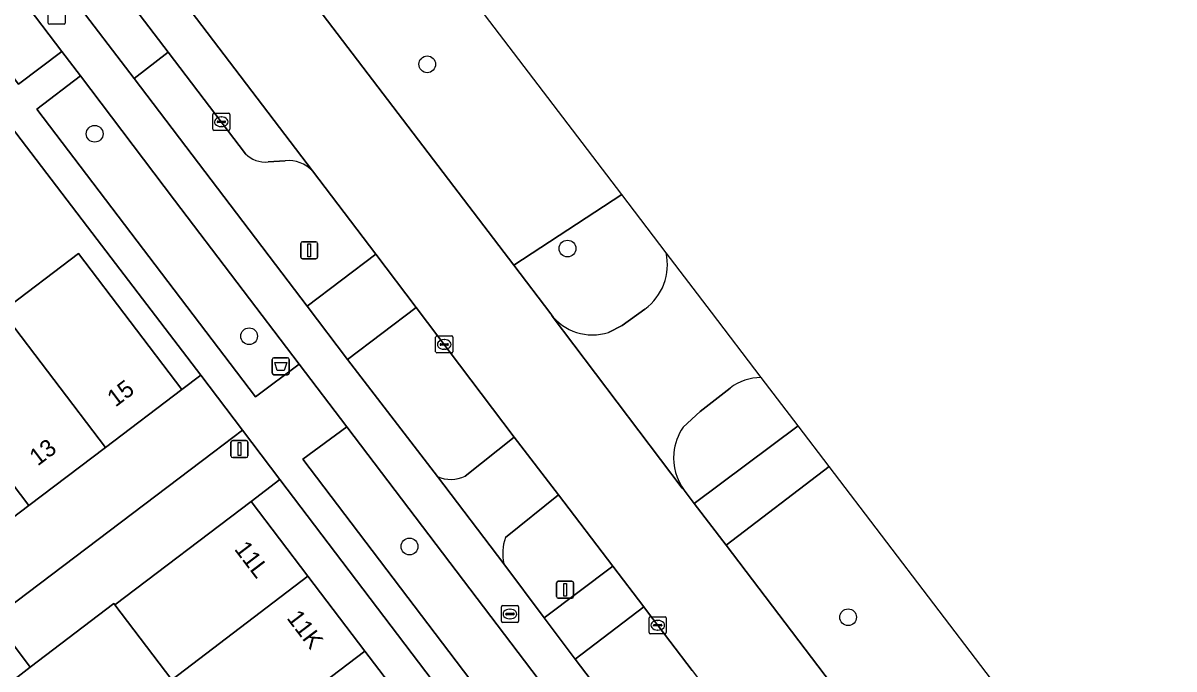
# Model space of a CAD drawing. Extents: x 160023 to 161302, y 384750 to 385707.
# Drawn here: x 160388.8 to 160456, y 385545.9 to 385583.7 of the extents above; entities that cross this region are included whole.
import ezdxf

# ---------------------------------------------------------------- set-up
doc = ezdxf.new("R2010")
doc.units = 0
for name, color, linetype in [('IMGEO_Afvalbak', 7, 'Continuous'), ('IMGEO_Berm_groen', 7, 'Continuous'), ('IMGEO_Boom', 7, 'Continuous'), ('IMGEO_Erf', 7, 'Continuous'), ('IMGEO_Fietspad_gesloten', 7, 'Continuous'), ('IMGEO_Groenvoorziening', 7, 'Continuous'), ('IMGEO_Haag', 7, 'Continuous'), ('IMGEO_Kolk', 7, 'Continuous'), ('IMGEO_Lichtmast', 7, 'Continuous'), ('IMGEO_Pand', 7, 'Continuous'), ('IMGEO_Pand_nummerreeks', 7, 'Continuous'), ('IMGEO_Rijbaan_lokaal_gesloten', 7, 'Continuous'), ('IMGEO_Rijbaan_lokaal_open', 7, 'Continuous'), ('IMGEO_Rioolput', 7, 'Continuous'), ('IMGEO_Verkeerseiland_groen', 7, 'Continuous'), ('IMGEO_Voetpad_open', 7, 'Continuous')]:
    doc.layers.add(name, color=color, linetype=linetype)

msp = doc.modelspace()

# ---------------------------------------------------------------- linework, layer by layer
at = {"layer": 'IMGEO_Afvalbak'}
for p, q in [((160403.365, 385563.202), (160403.365, 385564.002)), ((160403.365, 385564.002), (160403.365, 385563.202)), ((160403.465, 385564.102), (160404.255, 385564.102)), ((160404.255, 385564.102), (160403.465, 385564.102)), ((160404.355, 385564.002), (160404.355, 385563.202)), ((160404.355, 385563.202), (160404.355, 385564.002)), ((160404.255, 385563.102), (160403.465, 385563.102)), ((160403.465, 385563.102), (160404.255, 385563.102))]:
    msp.add_line(p, q, dxfattribs=at)
msp.add_lwpolyline([(160403.508, 385563.816), (160404.212, 385563.816), (160404.063, 385563.346), (160403.657, 385563.346), (160403.508, 385563.816)], dxfattribs=at)
for centre, start, end in [((160403.465, 385564.002), 90, 180), ((160403.465, 385564.002), 90, 180), ((160404.255, 385564.002), 0, 90), ((160404.255, 385564.002), 360, 90), ((160403.465, 385563.202), 180, 270), ((160403.465, 385563.202), 180, 270), ((160404.255, 385563.202), 270, 0), ((160404.255, 385563.202), 270, 0)]:
    msp.add_arc(centre, 0.1, start, end, dxfattribs=at)
at = {"layer": 'IMGEO_Berm_groen'}
for points in [[(160371.114, 385608.263), (160368.602, 385606.312), (160388.538, 385580.086), (160391.068, 385581.993)], [(160423.782, 385573.631), (160398.277, 385607.097), (160392.092, 385602.826), (160392.463, 385602.339), (160417.47, 385569.498)], [(160397.662, 385573.311), (160392.155, 385580.562), (160389.613, 385578.624), (160402.389, 385561.818), (160404.938, 385563.728)], [(160407.73, 385560.052), (160405.151, 385558.181), (160428.773, 385527.056), (160431.311, 385528.994)]]:
    msp.add_lwpolyline(points, close=True, dxfattribs=at)
for points in [[(160401.794, 385576.02), (160397.285, 385581.949), (160395.291, 385580.421), (160405.406, 385567.119), (160409.41, 385570.154), (160405.718, 385575.009)], [(160404.124, 385575.605), (160403.131, 385575.534)], [(160411.769, 385567.039), (160407.756, 385563.989), (160413.013, 385557.165)], [(160414.63, 385557.187), (160417.508, 385559.458), (160411.769, 385567.039)], [(160490.928, 385485.527), (160435.893, 385557.74), (160429.878, 385553.156), (160470.248, 385500), (160484.761, 385480.89), (160490.928, 385485.527)]]:
    msp.add_lwpolyline(points, dxfattribs=at)
for centre, radius, start, end in [((160402.98, 385577.201), 1.674, 224.87582, 275.17173), ((160404.306, 385573.662), 1.952, 43.65493, 95.34332), ((160413.799, 385558.85), 1.859, 245.00258, 296.5564)]:
    msp.add_arc(centre, radius, start, end, dxfattribs=at)
at = {"layer": 'IMGEO_Boom'}
for centre in [(160412.422, 385581.241), (160392.992, 385577.181), (160420.612, 385570.477), (160402.014, 385565.353), (160411.383, 385553.069), (160437.005, 385548.936)]:
    msp.add_circle(centre, 0.489, dxfattribs=at)
at = {"layer": 'IMGEO_Erf'}
for points in [[(160387.592, 385566.805), (160392.054, 385570.184), (160398.091, 385562.244), (160399.19, 385563.077), (160393.142, 385571.008), (160387.517, 385578.387)], [(160444.37, 385503.548), (160403.817, 385556.981), (160402.13, 385555.703), (160405.453, 385551.332), (160408.776, 385546.961), (160412.098, 385542.59)], [(160397.499, 385545.286), (160394.168, 385549.67), (160394.107, 385549.749), (160389.215, 385546.012), (160387.269, 385544.525)]]:
    msp.add_lwpolyline(points, dxfattribs=at)
at = {"layer": 'IMGEO_Fietspad_gesloten'}
for points in [[(160310.506, 385688.113), (160358.311, 385625.118), (160363.199, 385618.683), (160369.121, 385610.887), (160371.114, 385608.263), (160391.068, 385581.993), (160392.155, 385580.562), (160397.662, 385573.311), (160404.938, 385563.728), (160407.73, 385560.052), (160431.311, 385528.994), (160432.223, 385527.793), (160448.685, 385506.111), (160449.139, 385505.514), (160449.613, 385504.891), (160459.973, 385491.267)], [(160467.607, 385485.214), (160450.164, 385508.169), (160449.072, 385509.621), (160429.366, 385535.544), (160428.289, 385537.004), (160421.069, 385546.489), (160419.256, 385548.904), (160416.899, 385552.054), (160413.013, 385557.165), (160407.756, 385563.989), (160405.406, 385567.119), (160395.291, 385580.421), (160391.7, 385585.137), (160379.856, 385600.76)], [(160417.508, 385559.458), (160414.63, 385557.187)], [(160416.986, 385553.593), (160420.079, 385556.083), (160417.508, 385559.458)], [(160413.013, 385557.165), (160416.899, 385552.054)]]:
    msp.add_lwpolyline(points, dxfattribs=at)
for centre, radius, start, end in [((160413.799, 385558.85), 1.859, 245.00258, 296.5564), ((160419.616, 385552.672), 2.787, 160.70982, 192.81919)]:
    msp.add_arc(centre, radius, start, end, dxfattribs=at)
at = {"layer": 'IMGEO_Groenvoorziening'}
msp.add_lwpolyline([(160402.13, 385555.703), (160403.817, 385556.981), (160401.63, 385559.862), (160399.94, 385558.584), (160387.077, 385548.859), (160389.215, 385546.012), (160394.107, 385549.749), (160394.168, 385549.67)], close=True, dxfattribs=at)
msp.add_lwpolyline([(160427.902, 385545.817), (160425.291, 385549.253), (160425.074, 385549.539), (160421.069, 385546.489), (160428.289, 385537.004), (160430.243, 385538.49), (160430.133, 385538.634), (160428.795, 385540.395)], dxfattribs=at)
at = {"layer": 'IMGEO_Haag'}
msp.add_lwpolyline([(160427.902, 385545.817), (160425.291, 385549.253), (160425.074, 385549.539), (160421.069, 385546.489), (160428.289, 385537.004), (160430.243, 385538.49), (160430.133, 385538.634), (160428.795, 385540.395)], dxfattribs=at)
at = {"layer": 'IMGEO_Kolk'}
for p, q in [((160399.889, 385577.457), (160399.889, 385578.309)), ((160399.964, 385578.383), (160400.816, 385578.383)), ((160400.377, 385578.163), (160400.402, 385578.163)), ((160400.89, 385578.309), (160400.89, 385577.457)), ((160400.816, 385577.383), (160399.964, 385577.383)), ((160400.148, 385577.877), (160400.148, 385577.889)), ((160400.586, 385577.84), (160400.188, 385577.84)), ((160400.191, 385577.926), (160400.589, 385577.926)), ((160400.4, 385577.603), (160400.375, 385577.603)), ((160400.632, 385577.889), (160400.632, 385577.877)), ((160412.912, 385564.449), (160412.912, 385565.301)), ((160412.987, 385565.375), (160413.839, 385565.375)), ((160413.913, 385565.301), (160413.913, 385564.449)), ((160413.171, 385564.869), (160413.171, 385564.881)), ((160413.609, 385564.832), (160413.211, 385564.832)), ((160413.214, 385564.918), (160413.612, 385564.918)), ((160413.423, 385564.595), (160413.398, 385564.595)), ((160413.4, 385565.155), (160413.425, 385565.155)), ((160413.655, 385564.881), (160413.655, 385564.869)), ((160413.839, 385564.375), (160412.987, 385564.375)), ((160425.383, 385548.043), (160425.383, 385548.895)), ((160425.458, 385548.969), (160426.31, 385548.969)), ((160425.642, 385548.463), (160425.642, 385548.475)), ((160425.685, 385548.512), (160426.083, 385548.512)), ((160425.871, 385548.749), (160425.896, 385548.749)), ((160426.126, 385548.475), (160426.126, 385548.463)), ((160426.384, 385548.895), (160426.384, 385548.043)), ((160426.31, 385547.969), (160425.458, 385547.969)), ((160426.08, 385548.426), (160425.682, 385548.426)), ((160425.894, 385548.189), (160425.869, 385548.189))]:
    msp.add_line(p, q, dxfattribs=at)
for points in [[(160399.889, 385577.457), (160399.889, 385578.309)], [(160399.964, 385578.383), (160400.816, 385578.383)], [(160400.89, 385578.309), (160400.89, 385577.457)], [(160400.816, 385577.383), (160399.964, 385577.383)], [(160412.912, 385564.449), (160412.912, 385565.301)], [(160412.987, 385565.375), (160413.839, 385565.375)], [(160413.913, 385565.301), (160413.913, 385564.449)], [(160413.839, 385564.375), (160412.987, 385564.375)], [(160425.383, 385548.043), (160425.383, 385548.895)], [(160425.458, 385548.969), (160426.31, 385548.969)], [(160426.384, 385548.895), (160426.384, 385548.043)], [(160426.31, 385547.969), (160425.458, 385547.969)]]:
    msp.add_lwpolyline(points, dxfattribs=at)
for centre, radius, start, end in [((160399.966, 385578.307), 0.0765, 91.55205, 178.44795), ((160399.966, 385578.307), 0.0765, 91.55205, 178.44795), ((160400.814, 385578.307), 0.0765, 1.55205, 88.44795), ((160400.814, 385578.307), 0.0765, 1.55205, 88.44795), ((160399.966, 385577.459), 0.0765, 181.55205, 268.44795), ((160399.966, 385577.459), 0.0765, 181.55205, 268.44795), ((160400.188, 385577.886), 0.0403, 85.87752, 175.75265), ((160400.185, 385577.876), 0.0366, 178.93798, 274.71019), ((160400.589, 385577.883), 0.043, 264.86636, 352.45326), ((160400.593, 385577.888), 0.0386, 1.73085, 96.63898), ((160400.814, 385577.459), 0.0765, 271.55205, 358.44795), ((160400.814, 385577.459), 0.0765, 271.55205, 358.44795), ((160412.989, 385565.299), 0.0765, 91.55205, 178.44795), ((160412.989, 385565.299), 0.0765, 91.55205, 178.44795), ((160413.837, 385565.299), 0.0765, 1.55205, 88.44795), ((160413.837, 385565.299), 0.0765, 1.55205, 88.44795), ((160413.211, 385564.878), 0.0403, 85.87752, 175.75265), ((160413.208, 385564.868), 0.0366, 178.93798, 274.71019), ((160413.612, 385564.875), 0.043, 264.86636, 352.45326), ((160413.616, 385564.88), 0.0386, 1.73085, 96.63898), ((160412.989, 385564.451), 0.0765, 181.55205, 268.44795), ((160412.989, 385564.451), 0.0765, 181.55205, 268.44795), ((160413.837, 385564.451), 0.0765, 271.55205, 358.44795), ((160413.837, 385564.451), 0.0765, 271.55205, 358.44795), ((160425.46, 385548.893), 0.0765, 91.55205, 178.44795), ((160425.46, 385548.893), 0.0765, 91.55205, 178.44795), ((160425.682, 385548.472), 0.0403, 85.87752, 175.75265), ((160425.679, 385548.462), 0.0366, 178.93798, 274.71019), ((160426.083, 385548.469), 0.043, 264.86636, 352.45326), ((160426.087, 385548.474), 0.0386, 1.73085, 96.63898), ((160426.308, 385548.893), 0.0765, 1.55205, 88.44795), ((160426.308, 385548.893), 0.0765, 1.55205, 88.44795), ((160425.46, 385548.045), 0.0765, 181.55205, 268.44795), ((160425.46, 385548.045), 0.0765, 181.55205, 268.44795), ((160426.308, 385548.045), 0.0765, 271.55205, 358.44795), ((160426.308, 385548.045), 0.0765, 271.55205, 358.44795)]:
    msp.add_arc(centre, radius, start, end, dxfattribs=at)
for centre, major_axis, ratio, start_param, end_param in [((160400.376, 385577.883), (-0.387, 0.002), 0.722429, 4.712389, 7.853982), ((160400.401, 385577.883), (-0.39, 0.002), 0.717154, 1.570796, 4.712389), ((160413.399, 385564.875), (-0.387, 0.002), 0.722429, 4.712389, 7.853982), ((160413.424, 385564.875), (-0.39, 0.002), 0.717154, 1.570796, 4.712389), ((160425.87, 385548.469), (-0.387, 0.002), 0.722429, 4.712389, 7.853982), ((160425.895, 385548.469), (-0.39, 0.002), 0.717154, 1.570796, 4.712389)]:
    msp.add_ellipse(centre, major_axis=major_axis, ratio=ratio, start_param=start_param, end_param=end_param, dxfattribs=at)
at = {"layer": 'IMGEO_Lichtmast'}
for p, q in [((160405.029, 385569.977), (160405.029, 385570.777)), ((160405.029, 385570.777), (160405.029, 385569.977)), ((160405.129, 385570.877), (160405.919, 385570.877)), ((160405.919, 385570.877), (160405.129, 385570.877)), ((160406.019, 385570.777), (160406.019, 385569.977)), ((160406.019, 385569.977), (160406.019, 385570.777)), ((160405.919, 385569.877), (160405.129, 385569.877)), ((160405.129, 385569.877), (160405.919, 385569.877)), ((160401.055, 385559.262), (160401.845, 385559.262)), ((160401.845, 385559.262), (160401.055, 385559.262)), ((160400.955, 385558.362), (160400.955, 385559.162)), ((160400.955, 385559.162), (160400.955, 385558.362)), ((160401.945, 385559.162), (160401.945, 385558.362)), ((160401.945, 385558.362), (160401.945, 385559.162)), ((160401.845, 385558.262), (160401.055, 385558.262)), ((160401.055, 385558.262), (160401.845, 385558.262)), ((160419.978, 385550.143), (160419.978, 385550.943)), ((160419.978, 385550.943), (160419.978, 385550.143)), ((160420.078, 385551.043), (160420.868, 385551.043)), ((160420.868, 385551.043), (160420.078, 385551.043)), ((160420.968, 385550.943), (160420.968, 385550.143)), ((160420.968, 385550.143), (160420.968, 385550.943)), ((160420.868, 385550.043), (160420.078, 385550.043)), ((160420.078, 385550.043), (160420.868, 385550.043))]:
    msp.add_line(p, q, dxfattribs=at)
for points in [[(160405.449, 385570.752), (160405.599, 385570.752), (160405.599, 385570.002), (160405.449, 385570.002), (160405.449, 385570.752)], [(160401.375, 385559.137), (160401.525, 385559.137), (160401.525, 385558.387), (160401.375, 385558.387), (160401.375, 385559.137)], [(160420.398, 385550.918), (160420.548, 385550.918), (160420.548, 385550.168), (160420.398, 385550.168), (160420.398, 385550.918)]]:
    msp.add_lwpolyline(points, dxfattribs=at)
for centre, start, end in [((160405.129, 385570.777), 90, 180), ((160405.129, 385570.777), 90, 180), ((160405.919, 385570.777), 0, 90), ((160405.919, 385570.777), 360, 90), ((160405.129, 385569.977), 180, 270), ((160405.129, 385569.977), 180, 270), ((160405.919, 385569.977), 270, 0), ((160405.919, 385569.977), 270, 0), ((160401.055, 385559.162), 90, 180), ((160401.055, 385559.162), 90, 180), ((160401.845, 385559.162), 0, 90), ((160401.845, 385559.162), 360, 90), ((160401.055, 385558.362), 180, 270), ((160401.055, 385558.362), 180, 270), ((160401.845, 385558.362), 270, 0), ((160401.845, 385558.362), 270, 0), ((160420.078, 385550.943), 90, 180), ((160420.078, 385550.943), 90, 180), ((160420.868, 385550.943), 0, 90), ((160420.868, 385550.943), 360, 90), ((160420.078, 385550.143), 180, 270), ((160420.078, 385550.143), 180, 270), ((160420.868, 385550.143), 270, 0), ((160420.868, 385550.143), 270, 0)]:
    msp.add_arc(centre, 0.1, start, end, dxfattribs=at)
at = {"layer": 'IMGEO_Pand'}
for points in [[(160392.054, 385570.184), (160387.592, 385566.805), (160393.617, 385558.854), (160398.091, 385562.244)], [(160387.592, 385566.805), (160383.117, 385563.416), (160389.144, 385555.463), (160393.617, 385558.854)], [(160383.117, 385563.416), (160378.644, 385560.029), (160384.127, 385552.79), (160384.67, 385552.073), (160389.144, 385555.463)], [(160405.453, 385551.332), (160402.13, 385555.703), (160394.168, 385549.67), (160397.499, 385545.286)], [(160408.776, 385546.961), (160405.453, 385551.332), (160397.499, 385545.286), (160400.821, 385540.914)], [(160412.098, 385542.59), (160408.776, 385546.961), (160400.821, 385540.914), (160404.142, 385536.542)]]:
    msp.add_lwpolyline(points, close=True, dxfattribs=at)
at = {"layer": 'IMGEO_Rijbaan_lokaal_gesloten'}
for points in [[(160428.016, 385555.576), (160427.435, 385556.361), (160427.314, 385556.483), (160419.713, 385566.53), (160419.633, 385566.657), (160417.47, 385569.498), (160392.463, 385602.339)], [(160385.684, 385601.329), (160405.718, 385575.009), (160409.41, 385570.154), (160411.769, 385567.039), (160417.508, 385559.458), (160420.079, 385556.083), (160423.26, 385551.926), (160425.074, 385549.539), (160425.291, 385549.253), (160427.902, 385545.817), (160462.714, 385500)], [(160431.928, 385562.942), (160429.019, 385566.759), (160426.371, 385570.233)], [(160419.633, 385566.657), (160419.713, 385566.53), (160427.314, 385556.483), (160427.435, 385556.361)], [(160425.138, 385566.933), (160423.812, 385565.982), (160423.004, 385565.579)], [(160427.369, 385560.033), (160428.368, 385560.95), (160430.12, 385562.326)], [(160524.332, 385417.527), (160524.749, 385417.011), (160527.38, 385419.039), (160530.144, 385421.169), (160500, 385460.842), (160498.698, 385462.556), (160497.037, 385464.742), (160497.017, 385464.764), (160489.08, 385475.205), (160489.058, 385475.245), (160486.628, 385478.443), (160484.761, 385480.89), (160470.248, 385500), (160429.878, 385553.156), (160428.016, 385555.576)]]:
    msp.add_lwpolyline(points, dxfattribs=at)
for centre, radius, start, end in [((160423.205, 385569.536), 3.242, 306.59905, 12.42572), ((160422.07, 385568.467), 3.036, 216.61121, 287.92165), ((160431.934, 385559.962), 2.98, 90.12371, 127.50464), ((160429.95, 385558.247), 3.138, 145.31896, 174.86774), ((160429.971, 385558.246), 3.16, 174.87395, 216.61835)]:
    msp.add_arc(centre, radius, start, end, dxfattribs=at)
at = {"layer": 'IMGEO_Rijbaan_lokaal_open'}
for points in [[(160405.718, 385575.009), (160385.684, 385601.329)], [(160385.951, 385596.861), (160386.091, 385596.671), (160393.701, 385586.663), (160397.285, 385581.949), (160401.794, 385576.02)], [(160403.131, 385575.534), (160404.124, 385575.605)]]:
    msp.add_lwpolyline(points, dxfattribs=at)
for centre, radius, start, end in [((160402.98, 385577.201), 1.674, 224.87582, 275.17173), ((160404.306, 385573.662), 1.952, 43.65493, 95.34332)]:
    msp.add_arc(centre, radius, start, end, dxfattribs=at)
at = {"layer": 'IMGEO_Rioolput'}
for p, q in [((160390.275, 385583.653), (160390.275, 385584.505)), ((160391.276, 385584.505), (160391.276, 385583.653)), ((160391.202, 385583.579), (160390.35, 385583.579)), ((160416.75, 385548.701), (160416.75, 385549.553)), ((160416.825, 385549.627), (160417.677, 385549.627)), ((160417.009, 385549.121), (160417.009, 385549.133)), ((160417.052, 385549.17), (160417.45, 385549.17)), ((160417.238, 385549.407), (160417.263, 385549.407)), ((160417.493, 385549.133), (160417.493, 385549.121)), ((160417.751, 385549.553), (160417.751, 385548.701)), ((160417.677, 385548.627), (160416.825, 385548.627)), ((160417.447, 385549.084), (160417.049, 385549.084)), ((160417.261, 385548.847), (160417.236, 385548.847))]:
    msp.add_line(p, q, dxfattribs=at)
for points in [[(160390.275, 385583.653), (160390.275, 385584.505)], [(160391.276, 385584.505), (160391.276, 385583.653)], [(160391.202, 385583.579), (160390.35, 385583.579)], [(160416.75, 385548.701), (160416.75, 385549.553)], [(160416.825, 385549.627), (160417.677, 385549.627)], [(160417.751, 385549.553), (160417.751, 385548.701)], [(160417.677, 385548.627), (160416.825, 385548.627)]]:
    msp.add_lwpolyline(points, dxfattribs=at)
for centre, radius, start, end in [((160390.352, 385583.655), 0.0765, 181.55205, 268.44795), ((160390.352, 385583.655), 0.0765, 181.55205, 268.44795), ((160391.2, 385583.655), 0.0765, 271.55205, 358.44795), ((160391.2, 385583.655), 0.0765, 271.55205, 358.44795), ((160416.827, 385549.551), 0.0765, 91.55205, 178.44795), ((160416.827, 385549.551), 0.0765, 91.55205, 178.44795), ((160417.049, 385549.13), 0.0403, 85.87752, 175.75265), ((160417.046, 385549.12), 0.0366, 178.93798, 274.71019), ((160417.45, 385549.127), 0.043, 264.86636, 352.45326), ((160417.454, 385549.132), 0.0386, 1.73085, 96.63898), ((160417.675, 385549.551), 0.0765, 1.55205, 88.44795), ((160417.675, 385549.551), 0.0765, 1.55205, 88.44795), ((160416.827, 385548.703), 0.0765, 181.55205, 268.44795), ((160416.827, 385548.703), 0.0765, 181.55205, 268.44795), ((160417.675, 385548.703), 0.0765, 271.55205, 358.44795), ((160417.675, 385548.703), 0.0765, 271.55205, 358.44795)]:
    msp.add_arc(centre, radius, start, end, dxfattribs=at)
for centre, major_axis, ratio, start_param, end_param in [((160417.237, 385549.127), (-0.387, 0.002), 0.722429, 4.712389, 7.853982), ((160417.262, 385549.127), (-0.39, 0.002), 0.717154, 1.570796, 4.712389)]:
    msp.add_ellipse(centre, major_axis=major_axis, ratio=ratio, start_param=start_param, end_param=end_param, dxfattribs=at)
at = {"layer": 'IMGEO_Verkeerseiland_groen'}
for points in [[(160426.371, 385570.233), (160423.782, 385573.631), (160417.47, 385569.498), (160419.633, 385566.657)], [(160423.004, 385565.579), (160423.812, 385565.982), (160425.138, 385566.933)], [(160434.081, 385560.117), (160431.928, 385562.942)], [(160430.12, 385562.326), (160428.368, 385560.95), (160427.369, 385560.033)], [(160427.435, 385556.361), (160428.016, 385555.576), (160434.081, 385560.117)], [(160416.899, 385552.054), (160419.256, 385548.904), (160423.26, 385551.926), (160420.079, 385556.083)], [(160420.079, 385556.083), (160416.986, 385553.593)]]:
    msp.add_lwpolyline(points, dxfattribs=at)
for centre, radius, start, end in [((160423.205, 385569.536), 3.242, 306.59905, 12.42572), ((160422.07, 385568.467), 3.036, 216.61121, 287.92165), ((160431.934, 385559.962), 2.98, 90.12371, 127.50464), ((160429.95, 385558.247), 3.138, 145.31896, 174.86774), ((160429.971, 385558.246), 3.16, 174.87395, 216.61835), ((160419.616, 385552.672), 2.787, 160.70982, 192.81919)]:
    msp.add_arc(centre, radius, start, end, dxfattribs=at)
at = {"layer": 'IMGEO_Voetpad_open'}
for points in [[(160309.31, 385683.738), (160355.614, 385622.731), (160357.428, 385620.349), (160358.041, 385619.543), (160358.245, 385619.276), (160357.125, 385618.422), (160361.856, 385612.196), (160387.38, 385578.566), (160387.517, 385578.387), (160393.142, 385571.008), (160399.19, 385563.077), (160401.63, 385559.862), (160403.817, 385556.981), (160444.37, 385503.548), (160445.278, 385502.355), (160457.038, 385486.896), (160458.867, 385484.508), (160461.664, 385480.824), (160505.278, 385423.36), (160515.52, 385409.866), (160516.757, 385408.146), (160517.963, 385406.666), (160522.357, 385400.853)], [(160457.445, 385489.407), (160447.064, 385503.011), (160449.613, 385504.891), (160449.139, 385505.514), (160448.685, 385506.111), (160446.154, 385504.205), (160429.7, 385525.855), (160432.223, 385527.793), (160431.311, 385528.994), (160428.773, 385527.056), (160405.151, 385558.181), (160407.73, 385560.052), (160404.938, 385563.728), (160402.389, 385561.818), (160389.613, 385578.624), (160392.155, 385580.562), (160391.068, 385581.993), (160388.538, 385580.086), (160368.602, 385606.312)], [(160387.269, 385544.525), (160389.215, 385546.012), (160387.077, 385548.859), (160399.94, 385558.584), (160401.63, 385559.862), (160399.19, 385563.077), (160398.091, 385562.244), (160393.617, 385558.854), (160389.144, 385555.463), (160384.67, 385552.073)], [(160435.893, 385557.74), (160434.081, 385560.117), (160428.016, 385555.576), (160429.878, 385553.156), (160435.893, 385557.74)]]:
    msp.add_lwpolyline(points, dxfattribs=at)
for points in [[(160393.701, 385586.663), (160391.7, 385585.137), (160395.291, 385580.421), (160397.285, 385581.949)], [(160411.769, 385567.039), (160409.41, 385570.154), (160405.406, 385567.119), (160407.756, 385563.989)], [(160425.074, 385549.539), (160423.26, 385551.926), (160419.256, 385548.904), (160421.069, 385546.489)]]:
    msp.add_lwpolyline(points, close=True, dxfattribs=at)

# ---------------------------------------------------------------- texts
at = {"layer": 'IMGEO_Pand_nummerreeks'}
for s, rotation, p in [('15', 37.15631, (160394.208, 385561.183)), ('13', 37.15631, (160389.664, 385557.739)), ('11L', 307.24205, (160401.112, 385552.912)), ('11K', 307.24205, (160404.176, 385548.882))]:
    msp.add_text(s, height=1, rotation=rotation, dxfattribs=at).set_placement(p)

doc.saveas('drawing.dxf')
